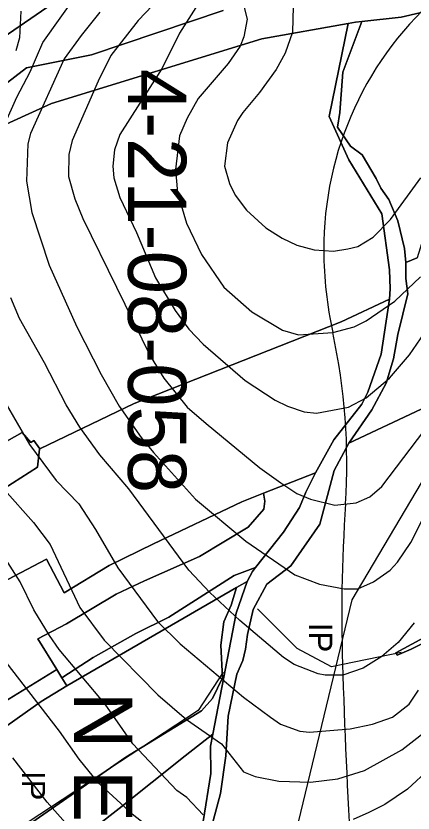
# Model space of a CAD drawing. Extents: x -510989 to -501240, y -1184665 to -1176098.
# Drawn here: x -509563 to -509222, y -1178657 to -1177973 of the extents above; entities that cross this region are included whole.
import ezdxf

# ---------------------------------------------------------------- set-up
doc = ezdxf.new("R2010")
doc.units = 0
for name, color, linetype in [('lesni_pozemek', 7, 'Continuous'), ('NAVRH_interakcni_prvky', 7, 'Continuous'), ('NAVRH_rozvodnice', 7, 'Continuous'), ('ostatni_plocha_x_neplodna_puda', 7, 'Continuous'), ('popis', 7, 'Continuous'), ('STAV_povodi', 7, 'Continuous'), ('STAV_systematicke_odvodneni', 7, 'Continuous'), ('trvaly_travni_porost', 7, 'Continuous'), ('vrstevnice_01', 7, 'Continuous'), ('vrstevnice_02', 7, 'Continuous')]:
    doc.layers.add(name, color=color, linetype=linetype)

msp = doc.modelspace()

# ---------------------------------------------------------------- linework, layer by layer
at = {"layer": 'lesni_pozemek'}
for points in [[(-509117.63, -1177947.35), (-509232.41, -1177974.31), (-509266.31, -1177977.97), (-509271.8, -1177978.56), (-509277.91, -1177979.64), (-509352.23, -1177992.82), (-509532.78, -1178048.2), (-509676.32, -1178113.67), (-509696.2, -1178090.12), (-509695.7, -1178089.57), (-509676.78, -1178086.85), (-509672.68, -1178082.41), (-509658.74, -1178080.85), (-509655.89, -1178077.71), (-509639.54, -1178075.61), (-509624.28, -1178060.18), (-509591, -1178045.68), (-509554.14, -1178017.63), (-509498.32, -1178006.48), (-509385.45, -1177968.52)], [(-509080.85, -1177966.05), (-509100.39, -1177990.69), (-509108.87, -1178004.57), (-509130.03, -1178025.37), (-509138.01, -1178036.8), (-509166.53, -1178082.57), (-509201.85, -1178134.9), (-509206.14, -1178143.04), (-509209.83, -1178152.13), (-509218.74, -1178180.77), (-509228.34, -1178184.75), (-509229.5, -1178172.68), (-509235.34, -1178148.89), (-509243.12, -1178130.65), (-509249.93, -1178120.86), (-509253.91, -1178112.63), (-509265.95, -1178092.36), (-509276, -1178084.93), (-509287.22, -1178068.71), (-509285.03, -1178056.06), (-509282.64, -1178021.51), (-509266.31, -1177977.97), (-509232.41, -1177974.31), (-509117.63, -1177947.35)], [(-509385.45, -1177968.52), (-509498.32, -1178006.48), (-509554.14, -1178017.63), (-509591, -1178045.68), (-509624.28, -1178060.18), (-509639.54, -1178075.61), (-509655.89, -1178077.71), (-509658.74, -1178080.85), (-509672.68, -1178082.41), (-509676.78, -1178086.85), (-509695.7, -1178089.57), (-509696.24, -1178088.97), (-509669.47, -1178079.46), (-509656.15, -1178072.71), (-509631.73, -1178055.33), (-509588.48, -1178010.35), (-509592.78, -1178004.17), (-509514, -1177949.8)], [(-509676.32, -1178113.67), (-509532.78, -1178048.2), (-509352.23, -1177992.82), (-509277.91, -1177979.64), (-509294.38, -1178059.57), (-509277.56, -1178096.58), (-509249.2, -1178142.97), (-509242.63, -1178191.05), (-509242.06, -1178207.34), (-509242.58, -1178216.16), (-509283.99, -1178235.74), (-509461.65, -1178305.88), (-509542.89, -1178344.8), (-509547.96, -1178337.61), (-509550.49, -1178339.39), (-509557.86, -1178330.84), (-509579.9, -1178343.14)], [(-509215.44, -1178310.62), (-509277.34, -1178339.91), (-509257.62, -1178311.13), (-509245.45, -1178288.29), (-509238.94, -1178267.61), (-509235.33, -1178246.53), (-509226.84, -1178211.78), (-509228.36, -1178198.52), (-509228.34, -1178184.75), (-509218.74, -1178180.77)]]:
    msp.add_lwpolyline(points, dxfattribs=at)
for points in [[(-509242.58, -1178216.16), (-509249.76, -1178263.5), (-509261.19, -1178295.99), (-509266.21, -1178306.42), (-509290.19, -1178336.95), (-509306.07, -1178365.33), (-509350.84, -1178382.73), (-509369.3, -1178390.13), (-509445.22, -1178426.28), (-509483.16, -1178444.87), (-509521.86, -1178468.22), (-509537.17, -1178439.35), (-509570.24, -1178456.89), (-509623.21, -1178492.39), (-509630.45, -1178455.52), (-509643.89, -1178444.47), (-509619.86, -1178428.49), (-509628.37, -1178411.06), (-509595.24, -1178392.56), (-509544.9, -1178360.44), (-509543.23, -1178344.97), (-509542.89, -1178344.8), (-509461.65, -1178305.88), (-509283.99, -1178235.74)], [(-509306.07, -1178365.33), (-509314.46, -1178382.03), (-509319.66, -1178395.18), (-509333.51, -1178416.41), (-509357.62, -1178446.69), (-509375.95, -1178453.44), (-509431.97, -1178489.18), (-509460.4, -1178503.32), (-509497.06, -1178523.94), (-509523.84, -1178541.35), (-509528.28, -1178534.13), (-509544.42, -1178507.82), (-509519.89, -1178494.82), (-509477.28, -1178469.42), (-509452.91, -1178458.07), (-509405.78, -1178437.19), (-509364.01, -1178412.07), (-509350.54, -1178396.53), (-509349.49, -1178389.74), (-509350.84, -1178382.73)]]:
    msp.add_lwpolyline(points, close=True, dxfattribs=at)
at = {"layer": 'NAVRH_interakcni_prvky'}
for points in [[(-509232.44, -1178519.48), (-509292.45, -1178531.94), (-509321.89, -1178516.08), (-509355.85, -1178482.12)], [(-509385.29, -1178536.46), (-509406.8, -1178569.3), (-509561.91, -1178671.2), (-509654.75, -1178744.79)]]:
    msp.add_lwpolyline(points, dxfattribs=at)
at = {"layer": 'NAVRH_rozvodnice'}
for centre, radius, start, end in [((-509010.14, -1178172.85), 288.82, 130.27828, 180.32815), ((-508957.28, -1178172.54), 341.68, 180.32815, 192.24331), ((-509808.31, -1178357.21), 529.15, 356.23073, 12.24331), ((-507817.51, -1178488.37), 1465.96, 176.23073, 181.97922), ((-501370.86, -1178265.59), 7916.45, 181.979217, 183.19639)]:
    msp.add_arc(centre, radius, start, end, dxfattribs=at)
at = {"layer": 'ostatni_plocha_x_neplodna_puda'}
msp.add_lwpolyline([(-509402.57, -1178664.59), (-509395.93, -1178623.39), (-509396.16, -1178600.08), (-509394.14, -1178589.57), (-509374.14, -1178485.74), (-509364.87, -1178458.71), (-509360.18, -1178449.91), (-509357.62, -1178446.69), (-509333.51, -1178416.41), (-509319.66, -1178395.18), (-509314.46, -1178382.03), (-509306.07, -1178365.33), (-509290.19, -1178336.95), (-509266.21, -1178306.42), (-509261.19, -1178295.99), (-509249.76, -1178263.5), (-509242.58, -1178216.16), (-509242.06, -1178207.34), (-509242.63, -1178191.05), (-509249.2, -1178142.97), (-509277.56, -1178096.58), (-509294.38, -1178059.57), (-509277.91, -1177979.64), (-509271.8, -1177978.56), (-509266.31, -1177977.97), (-509282.64, -1178021.51), (-509285.03, -1178056.06), (-509287.22, -1178068.71), (-509276, -1178084.93), (-509265.95, -1178092.36), (-509253.91, -1178112.63), (-509249.93, -1178120.86), (-509243.12, -1178130.65), (-509235.34, -1178148.89), (-509229.5, -1178172.68), (-509228.34, -1178184.75), (-509228.36, -1178198.52), (-509226.84, -1178211.78), (-509235.33, -1178246.53), (-509238.94, -1178267.61), (-509245.45, -1178288.29), (-509257.62, -1178311.13), (-509277.34, -1178339.91), (-509290.03, -1178363.44), (-509302.44, -1178409.52), (-509327.2, -1178445.13), (-509347.85, -1178460.94), (-509359.55, -1178482.63), (-509364.58, -1178504.13), (-509366.26, -1178516.74), (-509368.59, -1178526.43), (-509373.75, -1178538.07), (-509381.13, -1178574.27), (-509382.95, -1178608.14), (-509387.57, -1178640.63), (-509393.91, -1178664.08)], dxfattribs=at)
for points in [[(-509072.63, -1178417.97), (-509065.13, -1178416.66), (-509065.99, -1178435.56), (-509089.35, -1178444.08), (-509089.96, -1178447.33), (-509119.19, -1178462.76), (-509167.87, -1178488.46), (-509223.82, -1178516.62), (-509235.9, -1178521.93), (-509237.05, -1178519.8), (-509120.69, -1178456.83), (-509125.72, -1178439.98)], [(-509357.62, -1178446.69), (-509360.18, -1178449.91), (-509364.87, -1178458.71), (-509373.8, -1178463.87), (-509519.72, -1178548.07), (-509523.84, -1178541.35), (-509497.06, -1178523.94), (-509460.4, -1178503.32), (-509431.97, -1178489.18), (-509375.95, -1178453.44)], [(-509528.28, -1178534.13), (-509523.84, -1178541.35), (-509519.72, -1178548.07), (-509541.69, -1178561.72), (-509671.68, -1178653.37), (-509671.85, -1178630.12), (-509671.35, -1178626.27), (-509595.55, -1178575.29)]]:
    msp.add_lwpolyline(points, close=True, dxfattribs=at)
at = {"layer": 'STAV_systematicke_odvodneni'}
for p, q in [((-509196.15, -1178341.39), (-509274.88, -1178474.44)), ((-509274.88, -1178474.44), (-509350.42, -1178787.38))]:
    msp.add_line(p, q, dxfattribs=at)
at = {"layer": 'trvaly_travni_porost'}
for points in [[(-509514, -1177949.8), (-509592.78, -1178004.17)], [(-509393.91, -1178664.08), (-509387.57, -1178640.63), (-509382.95, -1178608.14), (-509381.13, -1178574.27), (-509373.75, -1178538.07), (-509368.59, -1178526.43), (-509366.26, -1178516.74), (-509364.58, -1178504.13), (-509359.55, -1178482.63), (-509347.85, -1178460.94), (-509327.2, -1178445.13), (-509302.44, -1178409.52), (-509290.03, -1178363.44), (-509277.34, -1178339.91), (-509215.44, -1178310.62)], [(-509579.9, -1178343.14), (-509557.86, -1178330.84), (-509550.49, -1178339.39), (-509547.96, -1178337.61), (-509542.89, -1178344.8), (-509543.23, -1178344.97), (-509544.9, -1178360.44), (-509595.24, -1178392.56)], [(-509570.24, -1178456.89), (-509537.17, -1178439.35), (-509521.86, -1178468.22), (-509483.16, -1178444.87), (-509445.22, -1178426.28), (-509369.3, -1178390.13), (-509350.84, -1178382.73), (-509349.49, -1178389.74), (-509350.54, -1178396.53), (-509364.01, -1178412.07), (-509405.78, -1178437.19), (-509452.91, -1178458.07), (-509477.28, -1178469.42), (-509519.89, -1178494.82), (-509544.42, -1178507.82), (-509528.28, -1178534.13), (-509595.55, -1178575.29)], [(-509120.69, -1178456.83), (-509237.05, -1178519.8), (-509235.9, -1178521.93), (-509223.82, -1178516.62), (-509167.87, -1178488.46)], [(-509580.92, -1178737.68), (-509547.35, -1178710.26), (-509474.6, -1178653.53), (-509418.11, -1178608.34), (-509394.14, -1178589.57), (-509396.16, -1178600.08), (-509395.93, -1178623.39), (-509402.57, -1178664.59), (-509404.28, -1178675.2), (-509404.63, -1178701.26), (-509373.5, -1178770.26), (-509373.3, -1178790.84), (-509372.33, -1178796.44), (-509436.69, -1178847.85), (-509477.74, -1178885), (-509504.95, -1178907.46), (-509554.87, -1178946.25), (-509555.85, -1178941.14), (-509562.14, -1178932.28), (-509566.44, -1178924.06)]]:
    msp.add_lwpolyline(points, dxfattribs=at)
for points in [[(-509373.8, -1178463.87), (-509364.87, -1178458.71), (-509374.14, -1178485.74), (-509394.14, -1178589.57), (-509418.11, -1178608.34), (-509474.6, -1178653.53), (-509547.35, -1178710.26), (-509580.92, -1178737.68), (-509635.85, -1178778.43), (-509650.05, -1178768.62), (-509656.51, -1178752.52), (-509573.26, -1178681.79), (-509468.88, -1178609.54), (-509404.06, -1178569.52), (-509394.47, -1178559), (-509386, -1178541.39), (-509387.47, -1178513.19), (-509384.73, -1178493.38), (-509378.53, -1178479)], [(-509373.8, -1178463.87), (-509378.53, -1178479), (-509384.73, -1178493.38), (-509387.47, -1178513.19), (-509386, -1178541.39), (-509394.47, -1178559), (-509404.06, -1178569.52), (-509468.88, -1178609.54), (-509573.26, -1178681.79), (-509656.51, -1178752.52), (-509647.13, -1178719.66), (-509650.24, -1178710.17), (-509669.03, -1178682.37), (-509671.55, -1178672.19), (-509671.68, -1178653.37), (-509541.69, -1178561.72), (-509519.72, -1178548.07)]]:
    msp.add_lwpolyline(points, close=True, dxfattribs=at)
at = {"layer": 'vrstevnice_01'}
for points in [[(-509421.5, -1177938), (-509458.41, -1177977), (-509481.69, -1178007), (-509492.81, -1178029), (-509514.91, -1178080), (-509517.81, -1178092), (-509518.19, -1178111), (-509512.81, -1178130), (-509505.81, -1178147), (-509447.91, -1178265), (-509436.41, -1178284), (-509416.19, -1178309), (-509400.09, -1178323), (-509353.91, -1178361), (-509335.69, -1178374), (-509322.19, -1178383), (-509310.41, -1178388), (-509289.5, -1178393), (-509271.09, -1178391), (-509259.5, -1178386), (-509249, -1178377), (-509205.81, -1178320)], [(-509585.09, -1178093), (-509562.59, -1178043), (-509551.09, -1178021), (-509540.19, -1177996), (-509509, -1177952)], [(-509367.31, -1177966), (-509364.69, -1177976), (-509367.59, -1177991), (-509370.69, -1177999), (-509381.19, -1178014), (-509406.69, -1178044), (-509416.31, -1178061), (-509422.81, -1178076), (-509426.41, -1178105), (-509424.69, -1178125), (-509416.81, -1178151), (-509404, -1178178), (-509384.91, -1178206), (-509360.81, -1178227), (-509334.41, -1178243), (-509320.59, -1178247), (-509291.19, -1178245), (-509272.91, -1178240), (-509262.5, -1178235), (-509237.81, -1178218), (-509216, -1178197)], [(-509221.41, -1178494), (-509235.19, -1178511), (-509249.19, -1178523), (-509265.19, -1178533), (-509282.59, -1178539), (-509297.81, -1178539), (-509303.81, -1178538), (-509324.5, -1178530), (-509333.59, -1178524), (-509370.91, -1178492), (-509396.81, -1178468), (-509414.91, -1178449), (-509466.31, -1178379), (-509491.31, -1178350), (-509508.41, -1178326), (-509520.31, -1178307), (-509538.81, -1178271), (-509560.31, -1178233), (-509567.69, -1178215)], [(-509573.19, -1178380), (-509548.31, -1178408), (-509533.81, -1178427), (-509508.5, -1178481), (-509487.59, -1178509), (-509441.59, -1178556)], [(-509572.09, -1178528), (-509526.19, -1178587), (-509509.31, -1178611), (-509493.41, -1178631), (-509463.41, -1178658), (-509436.91, -1178679)], [(-509441.59, -1178556), (-509416.81, -1178577), (-509386.91, -1178598), (-509367.81, -1178622), (-509357.81, -1178626), (-509337.5, -1178630), (-509310.31, -1178631), (-509286.81, -1178628), (-509263.91, -1178621), (-509232, -1178603), (-509202.19, -1178580)]]:
    msp.add_lwpolyline(points, dxfattribs=at)
at = {"layer": 'vrstevnice_02'}
for points in [[(-509400.69, -1177953), (-509422.81, -1177988), (-509437.69, -1178018), (-509474, -1178075), (-509478.81, -1178088), (-509480, -1178102), (-509479.19, -1178112), (-509474.09, -1178129), (-509459.69, -1178159), (-509443.59, -1178198), (-509426.59, -1178226), (-509414.81, -1178242), (-509402.5, -1178255), (-509366.59, -1178286), (-509340.59, -1178303), (-509330.09, -1178308), (-509315.69, -1178313), (-509305.09, -1178314), (-509277.59, -1178309), (-509262.5, -1178301), (-509242.59, -1178284), (-509225.19, -1178264), (-509203.41, -1178232)], [(-509559.19, -1177969), (-509560.31, -1177992), (-509563.5, -1178003)], [(-509325.31, -1177965), (-509325.69, -1177987), (-509332, -1178005), (-509339.81, -1178019), (-509354.09, -1178039), (-509368.5, -1178056), (-509373, -1178063), (-509381.69, -1178082), (-509384.09, -1178102), (-509380, -1178117), (-509374.91, -1178127), (-509365.19, -1178140), (-509348.69, -1178155), (-509334.59, -1178164), (-509322, -1178170), (-509307.31, -1178174), (-509290.59, -1178175), (-509278.19, -1178173), (-509269.81, -1178171), (-509256.59, -1178163), (-509241.59, -1178148), (-509215.59, -1178112)], [(-509491.19, -1177970), (-509507.19, -1177990), (-509521.81, -1178010), (-509550.81, -1178074), (-509553.09, -1178083), (-509554.31, -1178115), (-509549.81, -1178142), (-509534.91, -1178187), (-509511.09, -1178240), (-509490.09, -1178281), (-509474.59, -1178308), (-509455.81, -1178335), (-509445.19, -1178348), (-509409, -1178388), (-509365.91, -1178424), (-509323.69, -1178453), (-509302.69, -1178461), (-509281.41, -1178465), (-509269.59, -1178465), (-509256.31, -1178459), (-509241.81, -1178449), (-509235.69, -1178442), (-509224.19, -1178425), (-509200.41, -1178378)], [(-509583.69, -1178286), (-509551.81, -1178341), (-509528.91, -1178372), (-509509.41, -1178392), (-509495, -1178414), (-509475.69, -1178447), (-509441.81, -1178493), (-509422.31, -1178512), (-509368, -1178558), (-509344.81, -1178575), (-509336, -1178581), (-509319.5, -1178587), (-509311.19, -1178588), (-509276.41, -1178585), (-509257, -1178581)], [(-509402.59, -1178659), (-509416.59, -1178644), (-509425, -1178638), (-509462.81, -1178598), (-509486.69, -1178564), (-509526.31, -1178517), (-509534.59, -1178505), (-509547.91, -1178483), (-509559.59, -1178459), (-509576.91, -1178432)], [(-509257, -1178581), (-509239.91, -1178575), (-509225.69, -1178564), (-509217.5, -1178552)], [(-509518.69, -1178668), (-509536.41, -1178648), (-509565.91, -1178610)], [(-509207.81, -1178619), (-509226.91, -1178637), (-509246.5, -1178650), (-509260.31, -1178657), (-509273.81, -1178663)]]:
    msp.add_lwpolyline(points, dxfattribs=at)

# ---------------------------------------------------------------- texts
at = {"layer": 'NAVRH_interakcni_prvky'}
for p in [(-509311.61, -1178494.1), (-509558.25, -1178621.26)]:
    msp.add_text('IP', height=20, rotation=270, dxfattribs=at).set_placement(p)
at = {"layer": 'popis'}
msp.add_text('N E V Š O V Á', height=50, rotation=270, dxfattribs=at).set_placement((-509513.35, -1178553.56))
at = {"layer": 'STAV_povodi'}
msp.add_text('4-21-08-058', height=50, rotation=270, dxfattribs=at).set_placement((-509467.06, -1178018.5))

doc.saveas('drawing.dxf')
